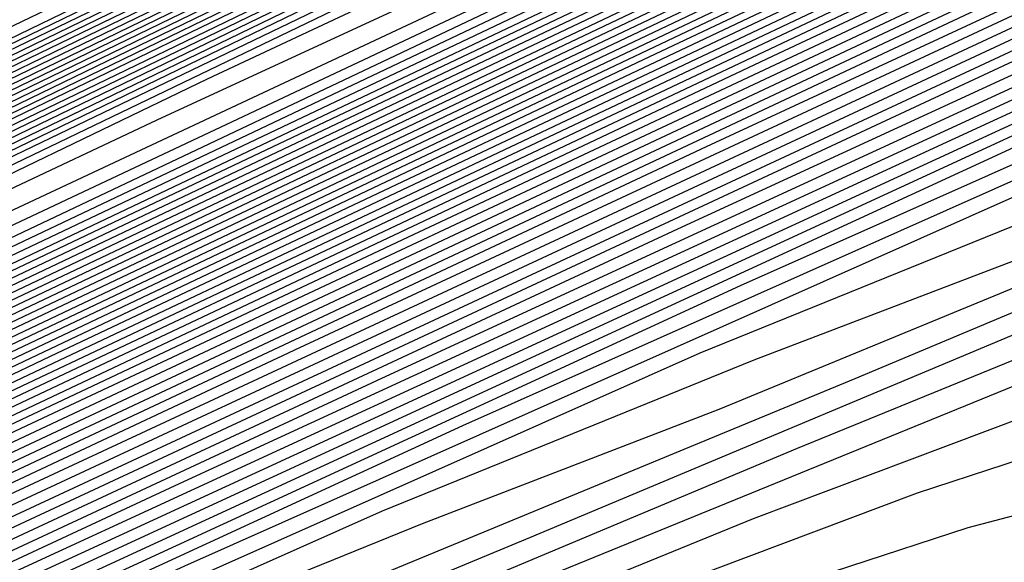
# Model space of a CAD drawing. Extents: x 3249832 to 3255657, y 13789405 to 13793316.
# Tile 474 of 656: x 3254732.31 to 3254735.18, y 13790594.14 to 13790595.73. Entities that reach past the tile are written whole.
import ezdxf

# ---------------------------------------------------------------- set-up
doc = ezdxf.new("R2010")
doc.units = 0
doc.header["$LTSCALE"] = 100
doc.header["$MEASUREMENT"] = 0
for name, color, linetype in [('GRATIO_CON', 10, 'CONTINUOUS'), ('GRATIO_ICON', 7, 'CONTINUOUS'), ('TARGETS_EAST', 7, 'CONTINUOUS')]:
    doc.layers.add(name, color=color, linetype=linetype)

# ---------------------------------------------------------------- blocks, each defined once
blk = doc.blocks.new('Gratio_032316_contours')
at = {"layer": 'GRATIO_CON', "color": 1, "linetype": 'Continuous', "flags": 128}
blk.add_lwpolyline([(3254642.139, 13790551.7053), (3254660.6124, 13790560.6687), (3254682.3072, 13790571.2723), (3254700.7352, 13790580.305), (3254711.0317, 13790585.3564), (3254714.825, 13790587.2199), (3254715.3665, 13790587.4896), (3254715.3659, 13790587.4937), (3254715.3657, 13790587.4969), (3254715.3666, 13790587.4975), (3254715.9081, 13790587.7572), (3254719.6861, 13790589.589), (3254729.9352, 13790594.5687), (3254748.2689, 13790603.4881), (3254769.8147, 13790614.0012), (3254788.079, 13790622.9777)], dxfattribs=at)
at = {"layer": 'GRATIO_CON', "color": 5, "linetype": 'Continuous', "flags": 128}
for points in [[(3254645.4599, 13790553.036), (3254663.069, 13790561.7623), (3254683.7862, 13790571.9554), (3254701.3959, 13790580.5965), (3254711.2365, 13790585.4241), (3254714.8618, 13790587.205), (3254715.3792, 13790587.4629), (3254715.3785, 13790587.4674), (3254715.3782, 13790587.4709), (3254715.379, 13790587.4719), (3254715.9133, 13790587.7279), (3254719.64, 13790589.5343), (3254729.7495, 13790594.4457), (3254747.8375, 13790603.2357), (3254769.1201, 13790613.5531), (3254787.2186, 13790622.2657)], [(3254649.9599, 13790555.2348), (3254666.4373, 13790563.4004), (3254685.823, 13790572.9383), (3254702.301, 13790581.0241), (3254711.5092, 13790585.5415), (3254714.9015, 13790587.208), (3254715.3856, 13790587.4496), (3254715.3848, 13790587.4542), (3254715.3844, 13790587.458), (3254715.3852, 13790587.4591), (3254715.9013, 13790587.7061), (3254719.4996, 13790589.4499), (3254729.2606, 13790594.1916), (3254746.7248, 13790602.6782), (3254767.2733, 13790612.6396), (3254784.7474, 13790621.0516)], [(3254645.8078, 13790553.0477), (3254654.4599, 13790557.4337), (3254669.8056, 13790565.0385), (3254687.8597, 13790573.9222), (3254703.2055, 13790581.4548), (3254711.7805, 13790585.6657), (3254714.9395, 13790587.2206), (3254715.3915, 13790587.4448), (3254715.8892, 13790587.6839), (3254719.3592, 13790589.3654), (3254728.7717, 13790593.9374), (3254745.612, 13790602.1206), (3254765.4264, 13790611.7261), (3254782.2763, 13790619.8376)], [(3254650.9146, 13790555.5543), (3254658.9599, 13790559.6325), (3254673.1739, 13790566.6765), (3254689.8966, 13790574.9051), (3254704.1107, 13790581.8824), (3254712.0533, 13790585.783), (3254714.9794, 13790587.2235), (3254715.3982, 13790587.4313), (3254715.8776, 13790587.6614), (3254719.2191, 13790589.2805), (3254728.2829, 13790593.683), (3254744.4993, 13790601.563), (3254763.5796, 13790610.8126), (3254779.8051, 13790618.6235)], [(3254649.0895, 13790554.2614), (3254654.3182, 13790556.9458), (3254657.5919, 13790558.6919), (3254661.1283, 13790560.5677), (3254667.9599, 13790564.0302), (3254679.9106, 13790569.9526), (3254693.9704, 13790576.8709), (3254705.921, 13790582.737), (3254712.5988, 13790586.0165), (3254715.0585, 13790587.2285), (3254715.4093, 13790587.4057), (3254715.4091, 13790587.4086), (3254715.4097, 13790587.4091), (3254715.4114, 13790587.4072), (3254715.8544, 13790587.617), (3254718.939, 13790589.1106), (3254727.3053, 13790593.1741), (3254742.2739, 13790600.4477), (3254759.8859, 13790608.9855), (3254774.8628, 13790616.1954)], [(3254652.9316, 13790556.1611), (3254659.0279, 13790559.2737), (3254662.7531, 13790561.2358), (3254666.2352, 13790563.0744), (3254672.4599, 13790566.2291), (3254683.2789, 13790571.5906), (3254696.0073, 13790577.8537), (3254706.8262, 13790583.1644), (3254712.8717, 13790586.1333), (3254715.0984, 13790587.2306), (3254715.416, 13790587.3911), (3254715.416, 13790587.3939), (3254715.4167, 13790587.3946), (3254715.4184, 13790587.393), (3254715.843, 13790587.5942), (3254718.799, 13790589.0255), (3254726.8166, 13790592.9197), (3254741.1612, 13790599.8901), (3254758.039, 13790608.072), (3254772.3917, 13790614.9813)], [(3254648.5889, 13790553.912), (3254656.7738, 13790558.0608), (3254663.7375, 13790561.6017), (3254667.9142, 13790563.7796), (3254671.342, 13790565.581), (3254676.9599, 13790568.4279), (3254686.6472, 13790573.2286), (3254698.0442, 13790578.8366), (3254707.7315, 13790583.5918), (3254713.1445, 13790586.2502), (3254715.1383, 13790587.2327), (3254715.4228, 13790587.3765), (3254715.4229, 13790587.3793), (3254715.4236, 13790587.3802), (3254715.4253, 13790587.3788), (3254715.8315, 13790587.5713), (3254718.659, 13790588.9404), (3254726.3278, 13790592.6653), (3254740.0485, 13790599.3324), (3254756.1922, 13790607.1585), (3254769.9205, 13790613.7673), (3254777.6832, 13790617.4194)], [(3254651.4104, 13790555.3035), (3254660.616, 13790559.9605), (3254668.4472, 13790563.9297), (3254673.0754, 13790566.3235), (3254676.4489, 13790568.0877), (3254681.4599, 13790570.6267), (3254690.0155, 13790574.8666), (3254700.0811, 13790579.8195), (3254708.6367, 13790584.0191), (3254713.4173, 13790586.367), (3254715.1783, 13790587.2348), (3254715.4296, 13790587.362), (3254715.4297, 13790587.3647), (3254715.4306, 13790587.3657), (3254715.4323, 13790587.3646), (3254715.8201, 13790587.5485), (3254718.5189, 13790588.8554), (3254725.8391, 13790592.4108), (3254738.9357, 13790598.7748), (3254754.3453, 13790606.2449), (3254767.4494, 13790612.5532), (3254774.8722, 13790616.0455)], [(3254647.5106, 13790553.2224), (3254657.0534, 13790558.0863), (3254668.3003, 13790563.7598), (3254677.8665, 13790568.5857), (3254683.3978, 13790571.4112), (3254686.6626, 13790573.101), (3254690.46, 13790575.0244), (3254696.7522, 13790578.1426), (3254704.1549, 13790581.7852), (3254710.4471, 13790584.8739), (3254713.963, 13790586.6006), (3254715.2582, 13790587.2389), (3254715.4431, 13790587.3328), (3254715.4435, 13790587.3354), (3254715.4445, 13790587.3367), (3254715.4462, 13790587.3361), (3254715.7971, 13790587.5028), (3254718.2389, 13790588.6852), (3254724.8615, 13790591.9019), (3254736.7103, 13790597.6595), (3254750.6516, 13790604.4179), (3254762.5071, 13790610.1251), (3254769.2501, 13790613.2977), (3254772.4608, 13790614.7267)], [(3254691.7695, 13790575.6077), (3254694.96, 13790577.2233), (3254700.1205, 13790579.7806), (3254706.1918, 13790582.7681), (3254711.3523, 13790585.3012), (3254714.2359, 13790586.7174), (3254715.2981, 13790587.241), (3254715.4499, 13790587.3183), (3254715.4504, 13790587.3208), (3254715.4515, 13790587.3223), (3254715.4532, 13790587.3219), (3254715.7857, 13790587.4799), (3254718.0989, 13790588.6002), (3254724.3728, 13790591.6475), (3254735.5976, 13790597.1019), (3254748.8048, 13790603.5044), (3254760.036, 13790608.911), (3254766.439, 13790611.9238), (3254769.587, 13790613.3281), (3254772.1591, 13790614.4553)], [(3254687.2858, 13790573.2417), (3254693.7202, 13790576.4989), (3254696.8763, 13790578.1144), (3254699.46, 13790579.4221), (3254703.4888, 13790581.4187), (3254708.2287, 13790583.751), (3254712.2575, 13790585.7286), (3254714.5087, 13790586.8342), (3254715.338, 13790587.2431), (3254715.4567, 13790587.3037), (3254715.4573, 13790587.3062), (3254715.4584, 13790587.3078), (3254715.4602, 13790587.3077), (3254715.7742, 13790587.4571), (3254717.9589, 13790588.5151), (3254723.884, 13790591.393), (3254734.4849, 13790596.5443), (3254746.9579, 13790602.5908), (3254757.5648, 13790607.6969), (3254763.628, 13790610.5499), (3254766.7132, 13790611.9296), (3254769.4468, 13790613.139), (3254773.8018, 13790615.1582)], [(3254691.9954, 13790575.5697), (3254698.8813, 13790579.0427), (3254701.9832, 13790580.621), (3254703.96, 13790581.621), (3254706.8571, 13790583.0567), (3254710.2655, 13790584.7338), (3254713.1627, 13790586.1559), (3254714.7816, 13790586.951), (3254715.378, 13790587.2452), (3254715.4634, 13790587.2891), (3254715.4641, 13790587.2915), (3254715.4654, 13790587.2933), (3254715.4671, 13790587.2935), (3254715.7628, 13790587.4342), (3254717.8189, 13790588.43), (3254723.3953, 13790591.1386), (3254733.3722, 13790595.9866), (3254745.1111, 13790601.6773), (3254755.0937, 13790606.4829), (3254760.817, 13790609.176), (3254763.8393, 13790610.531), (3254766.7345, 13790611.8227), (3254771.4153, 13790614)], [(3254687.5111, 13790573.2582), (3254701.4147, 13790580.2257), (3254709.2037, 13790584.1304), (3254712.1969, 13790585.6344), (3254712.96, 13790586.0188), (3254713.5937, 13790586.3332), (3254714.3394, 13790586.7008), (3254714.9737, 13790587.0132), (3254715.3288, 13790587.1891), (3254715.4606, 13790587.2552), (3254715.4811, 13790587.2651), (3254715.7399, 13790587.3885), (3254717.5388, 13790588.2599), (3254722.4177, 13790590.6297), (3254731.1468, 13790594.8713), (3254741.4174, 13790599.8502), (3254750.1514, 13790604.0547), (3254755.1949, 13790606.4282), (3254758.0917, 13790607.7338), (3254761.31, 13790609.19), (3254766.6422, 13790611.6836), (3254773.1773, 13790614.7751)], [(3254650.9017, 13790554.6653), (3254658.8371, 13790558.7771), (3254673.0892, 13790565.9887), (3254689.8746, 13790574.4203), (3254704.1484, 13790581.5711), (3254712.1263, 13790585.5666), (3254715.0665, 13790587.04), (3254715.4881, 13790587.251), (3254715.7284, 13790587.3657), (3254717.3988, 13790588.1749), (3254721.929, 13790590.3752), (3254730.0341, 13790594.3137), (3254739.5705, 13790598.9367), (3254747.6802, 13790602.8407), (3254752.3838, 13790605.0543), (3254755.2179, 13790606.3353), (3254758.5977, 13790607.8737), (3254764.2556, 13790610.5253), (3254771.1907, 13790613.8082)], [(3254652.1037, 13790555.2502), (3254659.8925, 13790559.2859), (3254673.8812, 13790566.3638), (3254690.3563, 13790574.639), (3254704.3657, 13790581.6567), (3254712.195, 13790585.5772), (3254715.0794, 13790587.0229), (3254715.4916, 13790587.2315), (3254715.4923, 13790587.2341), (3254715.4936, 13790587.2363), (3254715.4952, 13790587.2371), (3254715.717, 13790587.343), (3254717.2588, 13790588.0898), (3254721.4402, 13790590.1208), (3254728.9214, 13790593.7561), (3254737.7237, 13790598.0232), (3254745.2091, 13790601.6266), (3254749.5728, 13790603.6804), (3254752.344, 13790604.9367), (3254755.8855, 13790606.5574), (3254761.8691, 13790609.3671), (3254769.2041, 13790612.8413), (3254776.1088, 13790616.118)], [(3254650.5295, 13790554.2765), (3254653.3056, 13790555.8352), (3254660.9478, 13790559.7949), (3254674.6731, 13790566.7396), (3254690.838, 13790574.8591), (3254704.5835, 13790581.7451), (3254712.2651, 13790585.5926), (3254715.0949, 13790587.012), (3254715.4992, 13790587.2173), (3254715.4997, 13790587.2202), (3254715.5008, 13790587.2224), (3254715.5022, 13790587.2231), (3254715.7056, 13790587.3202), (3254717.1188, 13790588.0047), (3254720.9515, 13790589.8664), (3254727.8087, 13790593.1984), (3254735.8769, 13790597.1097), (3254742.7379, 13790600.4126), (3254746.7617, 13790602.3065), (3254749.4702, 13790603.5381), (3254753.1732, 13790605.2411), (3254759.4825, 13790608.2089), (3254767.2174, 13790611.8744), (3254774.4989, 13790615.3301)], [(3254653.0399, 13790555.5064), (3254655.7096, 13790557.0052), (3254663.0585, 13790560.8129), (3254676.257, 13790567.4911), (3254691.8012, 13790575.2992), (3254705.0188, 13790581.9215), (3254712.405, 13790585.6223), (3254715.1255, 13790586.9884), (3254715.5137, 13790587.187), (3254715.5139, 13790587.1907), (3254715.5149, 13790587.1935), (3254715.5162, 13790587.1948), (3254715.6827, 13790587.2745), (3254716.8387, 13790587.8346), (3254719.9739, 13790589.3575), (3254725.5832, 13790592.0832), (3254732.1832, 13790595.2826), (3254737.7956, 13790597.9844), (3254741.1396, 13790599.5586), (3254743.7225, 13790600.741), (3254747.7487, 13790602.6085), (3254754.7095, 13790605.8925), (3254763.2441, 13790609.9406), (3254771.2789, 13790613.7544)], [(3254692.2829, 13790575.5193), (3254705.2366, 13790582.0098), (3254712.4751, 13790585.6374), (3254715.1409, 13790586.9771), (3254715.5211, 13790587.1724), (3254715.5211, 13790587.1764), (3254715.522, 13790587.1793), (3254715.5233, 13790587.1807), (3254715.6712, 13790587.2517), (3254716.6987, 13790587.7496), (3254719.4852, 13790589.103), (3254724.4705, 13790591.5255), (3254730.3363, 13790594.3691), (3254735.3245, 13790596.7704), (3254738.3286, 13790598.1847), (3254740.8487, 13790599.3424), (3254745.0364, 13790601.2922), (3254752.3229, 13790604.7343), (3254761.2575, 13790608.9736), (3254769.6689, 13790612.9665), (3254775.8378, 13790615.8811)], [(3254677.8408, 13790568.2426), (3254692.7645, 13790575.7394), (3254705.4543, 13790582.0981), (3254712.5451, 13790585.6526), (3254715.1564, 13790586.9658), (3254715.5285, 13790587.1578), (3254715.5284, 13790587.1621), (3254715.5291, 13790587.1652), (3254715.5303, 13790587.1667), (3254715.6598, 13790587.2289), (3254716.5587, 13790587.6645), (3254718.9964, 13790588.8486), (3254723.3578, 13790590.9679), (3254728.4895, 13790593.4556), (3254732.8533, 13790595.5563), (3254735.5176, 13790596.8108), (3254737.9749, 13790597.9438), (3254742.3242, 13790599.9759), (3254749.9364, 13790603.5761), (3254759.2708, 13790608.0067), (3254768.0589, 13790612.1786), (3254774.5039, 13790615.224)], [(3254678.6327, 13790568.6184), (3254693.2462, 13790575.9595), (3254705.672, 13790582.1864), (3254712.6152, 13790585.6677), (3254715.1718, 13790586.9544), (3254715.5359, 13790587.1432), (3254715.5356, 13790587.1479), (3254715.5363, 13790587.151), (3254715.5373, 13790587.1526), (3254715.6484, 13790587.2061), (3254716.4187, 13790587.5794), (3254718.5077, 13790588.5941), (3254722.2451, 13790590.4102), (3254726.6426, 13790592.542), (3254730.3822, 13790594.3422), (3254732.7065, 13790595.4369), (3254735.101, 13790596.5452), (3254739.6119, 13790598.6596), (3254747.5498, 13790602.4179), (3254757.2842, 13790607.0398), (3254766.4489, 13790611.3907), (3254773.17, 13790614.5669)], [(3254680.2165, 13790569.3699), (3254694.2095, 13790576.3997), (3254706.1075, 13790582.363), (3254712.7553, 13790585.698), (3254715.2027, 13790586.9318), (3254715.5507, 13790587.114), (3254715.5501, 13790587.1193), (3254715.5505, 13790587.1228), (3254715.5514, 13790587.1245), (3254715.6255, 13790587.1605), (3254716.1386, 13790587.4093), (3254717.5302, 13790588.0852), (3254720.0197, 13790589.295), (3254722.9489, 13790590.715), (3254725.4399, 13790591.9141), (3254727.0844, 13790592.6891), (3254729.3534, 13790593.7481), (3254734.1874, 13790596.027), (3254742.7767, 13790600.1014), (3254753.3109, 13790605.106), (3254763.2289, 13790609.8149), (3254770.5022, 13790613.2526), (3254775.2309, 13790615.445)], [(3254681.0084, 13790569.7457), (3254694.6911, 13790576.6198), (3254706.3252, 13790582.4514), (3254712.8253, 13790585.7131), (3254715.2181, 13790586.9205), (3254715.5581, 13790587.0994), (3254715.5573, 13790587.105), (3254715.5577, 13790587.1086), (3254715.5585, 13790587.1105), (3254715.614, 13790587.1377), (3254715.9986, 13790587.3243), (3254717.0414, 13790587.8308), (3254718.907, 13790588.7373), (3254721.1021, 13790589.8014), (3254722.9687, 13790590.7), (3254724.2734, 13790591.3152), (3254726.4795, 13790592.3495), (3254731.4751, 13790594.7106), (3254740.3902, 13790598.9432), (3254751.3242, 13790604.1391), (3254761.6189, 13790609.027), (3254769.1683, 13790612.5955), (3254774.0756, 13790614.8726)], [(3254681.8003, 13790570.1215), (3254695.1728, 13790576.8399), (3254706.5429, 13790582.5397), (3254712.8954, 13790585.7283), (3254715.2336, 13790586.9092), (3254715.5655, 13790587.0848), (3254715.5646, 13790587.0908), (3254715.5648, 13790587.0945), (3254715.5655, 13790587.0964), (3254715.6026, 13790587.1149), (3254715.8586, 13790587.2392), (3254716.5526, 13790587.5763), (3254717.7943, 13790588.1797), (3254719.2552, 13790588.8879), (3254720.4976, 13790589.486), (3254721.4623, 13790589.9413), (3254723.6057, 13790590.9509), (3254728.7628, 13790593.3943), (3254738.0036, 13790597.785), (3254749.3376, 13790603.1722), (3254760.0089, 13790608.2391), (3254767.8344, 13790611.9384), (3254772.9202, 13790614.3002)], [(3254682.5923, 13790570.4972), (3254695.6546, 13790577.0593), (3254706.7614, 13790582.6258), (3254712.967, 13790585.7384), (3254715.2513, 13790586.8898), (3254715.5753, 13790587.0598), (3254715.5732, 13790587.0655), (3254715.5718, 13790587.0702), (3254715.5712, 13790587.0742), (3254715.5713, 13790587.0777), (3254715.5719, 13790587.0805), (3254715.5725, 13790587.0824), (3254715.5912, 13790587.0921), (3254715.7186, 13790587.1542), (3254716.0639, 13790587.3219), (3254716.6816, 13790587.6221), (3254717.4084, 13790587.9744), (3254718.0264, 13790588.2719), (3254718.6513, 13790588.5674), (3254720.7319, 13790589.5523), (3254726.0506, 13790592.078), (3254735.6171, 13790596.6268), (3254747.3509, 13790602.2053)], [(3254684.1761, 13790571.2487), (3254696.618, 13790577.4994), (3254707.1969, 13790582.802), (3254713.1074, 13790585.7679), (3254715.2826, 13790586.8659), (3254715.5906, 13790587.0293), (3254715.5881, 13790587.0358), (3254715.5865, 13790587.0411), (3254715.5857, 13790587.0455), (3254715.5857, 13790587.0491), (3254715.5862, 13790587.0517), (3254715.5868, 13790587.0533), (3254715.8668, 13790587.1867), (3254717.823, 13790588.1171), (3254723.1317, 13790590.6428), (3254732.719, 13790595.2041), (3254744.5101, 13790600.8106), (3254755.6802, 13790606.114), (3254763.9812, 13790610.0377), (3254769.4727, 13790612.5918), (3254772.7913, 13790614.058)], [(3254684.968, 13790571.6245), (3254697.0997, 13790577.7194), (3254707.4147, 13790582.8902), (3254713.1775, 13790585.7827), (3254715.2982, 13790586.854), (3254715.5983, 13790587.014), (3254715.5956, 13790587.0209), (3254715.5938, 13790587.0266), (3254715.5929, 13790587.0311), (3254715.5928, 13790587.0347), (3254715.5933, 13790587.0371), (3254715.5941, 13790587.0382), (3254715.8655, 13790587.1668), (3254717.7598, 13790588.067), (3254722.9002, 13790590.5119), (3254732.1888, 13790594.9308), (3254743.6448, 13790600.3775), (3254754.5666, 13790605.5623), (3254762.7944, 13790609.4506), (3254768.3357, 13790612.0281), (3254771.74, 13790613.536)], [(3254685.7599, 13790572.0002), (3254697.5813, 13790577.9395), (3254707.6325, 13790582.9783), (3254713.2477, 13790585.7974), (3254715.3139, 13790586.8421), (3254715.6059, 13790586.9987), (3254715.6031, 13790587.0061), (3254715.6012, 13790587.0121), (3254715.6002, 13790587.0168), (3254715.6, 13790587.0202), (3254715.6005, 13790587.0224), (3254715.6014, 13790587.0231), (3254715.8641, 13790587.1469), (3254717.6967, 13790588.0169), (3254722.6687, 13790590.3811), (3254731.6586, 13790594.6574), (3254742.7795, 13790599.9444), (3254753.4529, 13790605.0106), (3254761.6075, 13790608.8634), (3254767.1987, 13790611.4645), (3254770.6888, 13790613.014), (3254772.5688, 13790613.737)], [(3254686.5518, 13790572.376), (3254698.063, 13790578.1595), (3254707.8503, 13790583.0665), (3254713.3179, 13790585.8122), (3254715.3295, 13790586.8301), (3254715.6136, 13790586.9834), (3254715.6106, 13790586.9912), (3254715.6085, 13790586.9975), (3254715.6074, 13790587.0024), (3254715.6072, 13790587.0058), (3254715.6076, 13790587.0078), (3254715.6086, 13790587.008), (3254715.8627, 13790587.127), (3254717.6335, 13790587.9669), (3254722.4373, 13790590.2503), (3254731.1285, 13790594.3841), (3254741.9141, 13790599.5112), (3254752.3392, 13790604.4589), (3254760.4207, 13790608.2763), (3254766.0618, 13790610.9008), (3254769.6376, 13790612.4919), (3254771.5699, 13790613.2422)], [(3254688.1357, 13790573.1275), (3254699.0263, 13790578.5996), (3254708.2858, 13790583.2427), (3254713.4583, 13790585.8417), (3254715.3608, 13790586.8063), (3254715.6289, 13790586.9528), (3254715.6255, 13790586.9616), (3254715.6232, 13790586.9685), (3254715.6219, 13790586.9736), (3254715.6215, 13790586.977), (3254715.6219, 13790586.9785), (3254715.6231, 13790586.9779), (3254715.86, 13790587.0872), (3254717.5072, 13790587.8667), (3254721.9744, 13790589.9887), (3254730.0682, 13790593.8374), (3254740.1834, 13790598.645), (3254750.1119, 13790603.3555)], [(3254688.9276, 13790573.5033), (3254699.508, 13790578.8196), (3254708.5036, 13790583.3309), (3254713.5284, 13790585.8564), (3254715.3764, 13790586.7943), (3254715.6366, 13790586.9375), (3254715.633, 13790586.9467), (3254715.6306, 13790586.954), (3254715.6292, 13790586.9593), (3254715.6287, 13790586.9626), (3254715.6291, 13790586.9638), (3254715.6304, 13790586.9628), (3254715.8586, 13790587.0673), (3254717.444, 13790587.8166), (3254721.7429, 13790589.8578), (3254729.538, 13790593.5641), (3254739.3181, 13790598.2119), (3254748.9983, 13790602.8038)], [(3254689.7195, 13790573.8791), (3254699.9897, 13790579.0397), (3254708.7214, 13790583.419), (3254713.5986, 13790585.8712), (3254715.392, 13790586.7824), (3254715.6442, 13790586.9223), (3254715.6405, 13790586.9319), (3254715.638, 13790586.9394), (3254715.6364, 13790586.9449), (3254715.6358, 13790586.9482), (3254715.6363, 13790586.9492), (3254715.6377, 13790586.9477), (3254715.8573, 13790587.0474), (3254717.3809, 13790587.7665), (3254721.5114, 13790589.727), (3254729.0078, 13790593.2907), (3254738.4527, 13790597.7787), (3254747.8846, 13790602.2521)], [(3254690.5114, 13790574.2548), (3254700.4713, 13790579.2597), (3254708.9392, 13790583.5072), (3254713.6688, 13790585.8859), (3254715.4077, 13790586.7705), (3254715.6519, 13790586.907), (3254715.648, 13790586.917), (3254715.6453, 13790586.9249), (3254715.6437, 13790586.9305), (3254715.643, 13790586.9338), (3254715.6434, 13790586.9345), (3254715.6449, 13790586.9327), (3254715.8559, 13790587.0275), (3254717.3177, 13790587.7164), (3254721.28, 13790589.5962), (3254728.4777, 13790593.0174), (3254737.5874, 13790597.3456), (3254746.7709, 13790601.7004)], [(3254692.0952, 13790575.0064), (3254701.4347, 13790579.6998), (3254709.3748, 13790583.6834), (3254713.8091, 13790585.9154), (3254715.439, 13790586.7467), (3254715.6673, 13790586.8766), (3254715.6632, 13790586.8877), (3254715.661, 13790586.8953), (3254715.6608, 13790586.8982), (3254715.8536, 13790586.9865), (3254717.1914, 13790587.6161), (3254720.817, 13790589.3346), (3254727.4174, 13790592.4707), (3254735.8567, 13790596.4794), (3254744.5436, 13790600.597), (3254752.1128, 13790604.1664)], [(3254685.2199, 13790571.5024), (3254692.8871, 13790575.3821), (3254701.9163, 13790579.9198), (3254709.5925, 13790583.7716), (3254713.8793, 13790585.9301), (3254715.4546, 13790586.7347), (3254715.6749, 13790586.8612), (3254715.6706, 13790586.8725), (3254715.6682, 13790586.8802), (3254715.6682, 13790586.8829), (3254715.8522, 13790586.9665), (3254717.1283, 13790587.566), (3254720.5856, 13790589.2037), (3254726.8872, 13790592.1973), (3254734.9913, 13790596.0463), (3254743.4299, 13790600.0453), (3254750.9259, 13790603.5792)], [(3254686.2753, 13790572.0114), (3254693.679, 13790575.7579), (3254702.398, 13790580.1398), (3254709.8103, 13790583.8597), (3254713.9495, 13790585.9449), (3254715.4703, 13790586.7228), (3254715.6826, 13790586.8457), (3254715.6781, 13790586.8572), (3254715.6757, 13790586.8649), (3254715.6756, 13790586.8673), (3254715.851, 13790586.9463), (3254717.0652, 13790587.5158), (3254720.3542, 13790589.0728), (3254726.3571, 13790591.924), (3254734.126, 13790595.6131), (3254742.3163, 13790599.4936), (3254749.7391, 13790602.9921)], [(3254687.3306, 13790572.5204), (3254694.471, 13790576.1337), (3254702.8797, 13790580.3599), (3254710.0281, 13790583.9478), (3254714.0197, 13790585.9596), (3254715.486, 13790586.7106), (3254715.6904, 13790586.8298), (3254715.6861, 13790586.841), (3254715.6838, 13790586.8481), (3254715.6839, 13790586.8501), (3254715.8505, 13790586.9246), (3254717.0026, 13790587.4646), (3254720.1229, 13790588.9415), (3254725.827, 13790591.6505), (3254733.2607, 13790595.18), (3254741.2026, 13790598.9419), (3254748.5522, 13790602.4049)], [(3254689.4412, 13790573.5385), (3254696.0548, 13790576.8852), (3254703.843, 13790580.8), (3254710.4637, 13790584.1241), (3254714.1601, 13790585.9891), (3254715.5173, 13790586.6864), (3254715.7061, 13790586.798), (3254715.7019, 13790586.8086), (3254715.7, 13790586.8146), (3254715.7004, 13790586.8156), (3254715.8494, 13790586.8813), (3254716.8773, 13790587.3622), (3254719.6605, 13790588.6789), (3254724.7668, 13790591.1035), (3254731.53, 13790594.3137), (3254738.9753, 13790597.8385), (3254746.1785, 13790601.2307)], [(3254690.4965, 13790574.0475), (3254696.8467, 13790577.2609), (3254704.3247, 13790581.02), (3254710.6814, 13790584.2123), (3254714.2303, 13790586.0038), (3254715.533, 13790586.6743), (3254715.714, 13790586.7821), (3254715.7099, 13790586.7923), (3254715.7081, 13790586.7978), (3254715.7087, 13790586.7983), (3254715.8489, 13790586.8596), (3254716.8147, 13790587.311), (3254719.4293, 13790588.5476), (3254724.2367, 13790590.83), (3254730.6646, 13790593.8806), (3254737.8616, 13790597.2868), (3254744.9917, 13790600.6435)], [(3254691.5518, 13790574.5565), (3254697.6386, 13790577.6367), (3254704.8063, 13790581.24), (3254710.8992, 13790584.3004), (3254714.3004, 13790586.0185), (3254715.5487, 13790586.6622), (3254715.7218, 13790586.7662), (3254715.7178, 13790586.7761), (3254715.7162, 13790586.781), (3254715.7169, 13790586.7811), (3254715.8483, 13790586.838), (3254716.752, 13790587.2598), (3254719.198, 13790588.4163), (3254723.7066, 13790590.5565), (3254729.7993, 13790593.4474), (3254736.7479, 13790596.7351), (3254743.8048, 13790600.0564), (3254750.1441, 13790603.0095)], [(3254692.6071, 13790575.0655), (3254698.4305, 13790578.0125), (3254705.288, 13790581.4601), (3254711.117, 13790584.3885), (3254714.3706, 13790586.0332), (3254715.5644, 13790586.6501), (3254715.7297, 13790586.7503), (3254715.7257, 13790586.7599), (3254715.7243, 13790586.7643), (3254715.7252, 13790586.7639), (3254715.8478, 13790586.8163), (3254716.6894, 13790587.2086), (3254718.9668, 13790588.2849), (3254723.1765, 13790590.283), (3254728.934, 13790593.0143), (3254735.6343, 13790596.1835), (3254742.618, 13790599.4693), (3254749.0072, 13790602.4459)], [(3254691.7685, 13790574.5555), (3254694.7177, 13790576.0836), (3254700.0143, 13790578.764), (3254706.2512, 13790581.9005), (3254711.5522, 13790584.5659), (3254714.5103, 13790586.065), (3254715.5954, 13790586.6284), (3254715.7466, 13790586.7184), (3254715.8482, 13790586.7698), (3254716.5643, 13790587.1058), (3254718.5044, 13790588.0223), (3254722.1163, 13790589.7361), (3254727.2033, 13790592.148), (3254733.407, 13790595.0801), (3254740.2443, 13790598.295), (3254746.7332, 13790601.3185)], [(3254691.9524, 13790574.5689), (3254692.9705, 13790575.1405), (3254695.773, 13790576.5926), (3254700.8063, 13790579.1398), (3254706.7329, 13790582.1204), (3254711.7701, 13790584.6536), (3254714.5808, 13790586.0787), (3254715.6116, 13790586.6148), (3254715.755, 13790586.7009), (3254715.8477, 13790586.748), (3254716.5017, 13790587.0546), (3254718.2731, 13790587.891), (3254721.5863, 13790589.4626), (3254726.338, 13790591.7148), (3254732.2933, 13790594.5284), (3254739.0575, 13790597.7078), (3254745.5962, 13790600.7549)], [(3254692.5832, 13790574.7153), (3254693.0422, 13790574.9924), (3254693.0886, 13790575.0656), (3254693.2076, 13790575.1838), (3254694.1724, 13790575.7255), (3254696.8283, 13790577.1016), (3254701.5982, 13790579.5155), (3254707.2147, 13790582.3403), (3254711.9881, 13790584.7413), (3254714.6513, 13790586.0925), (3254715.6277, 13790586.6012), (3254715.7634, 13790586.6833), (3254715.8472, 13790586.7262), (3254716.4391, 13790587.0034), (3254718.0419, 13790587.7597), (3254721.0562, 13790589.1891), (3254725.4726, 13790591.2817), (3254731.1796, 13790593.9767), (3254737.8706, 13790597.1207), (3254744.4593, 13790600.1912), (3254749.6643, 13790602.5732)], [(3254692.5223, 13790574.6256), (3254693.8324, 13790575.3348), (3254694.3015, 13790575.6152), (3254694.3504, 13790575.6871), (3254694.4629, 13790575.7987), (3254695.3744, 13790576.3105), (3254697.8837, 13790577.6106), (3254702.3901, 13790579.8913), (3254707.6964, 13790582.5602), (3254712.2061, 13790584.8288), (3254714.7221, 13790586.1058), (3254715.6444, 13790586.587), (3254715.7723, 13790586.665), (3254715.8471, 13790586.7039), (3254716.3767, 13790586.9518), (3254717.8108, 13790587.6282), (3254720.5261, 13790588.9155), (3254724.6073, 13790590.8486), (3254730.066, 13790593.425), (3254736.6838, 13790596.5336), (3254743.3223, 13790599.6276), (3254748.6131, 13790602.0511)], [(3254692.5199, 13790574.5458), (3254694.97, 13790575.8408), (3254696.3308, 13790576.574), (3254696.8201, 13790576.8609), (3254696.8741, 13790576.93), (3254696.9733, 13790577.0286), (3254697.7783, 13790577.4805), (3254699.9943, 13790578.6287), (3254703.9739, 13790580.6428), (3254708.66, 13790582.9997), (3254712.6425, 13790585.0035), (3254714.8643, 13790586.1316), (3254715.6786, 13790586.5571), (3254715.7913, 13790586.6268), (3254715.848, 13790586.6577), (3254716.2527, 13790586.8476), (3254717.3489, 13790587.3648), (3254719.4661, 13790588.3683), (3254722.8766, 13790589.9822), (3254727.8386, 13790592.3216), (3254734.3101, 13790595.3593), (3254741.0483, 13790598.5002), (3254746.5107, 13790601.007)], [(3254690.7614, 13790573.5823), (3254693.6995, 13790575.131), (3254696.1939, 13790576.4485), (3254697.5799, 13790577.1935), (3254698.0794, 13790577.4837), (3254698.1359, 13790577.5514), (3254698.2286, 13790577.6435), (3254698.9803, 13790578.0655), (3254701.0496, 13790579.1377), (3254704.7659, 13790581.0185), (3254709.1418, 13790583.2195), (3254712.8607, 13790585.0908), (3254714.9354, 13790586.1445), (3254715.6957, 13790586.5422), (3254715.8008, 13790586.6077), (3254715.8484, 13790586.6346), (3254716.1906, 13790586.7956), (3254717.1179, 13790587.2331), (3254718.9361, 13790588.0947), (3254722.0113, 13790589.5491), (3254726.725, 13790591.7699), (3254733.1232, 13790594.7722), (3254739.9114, 13790597.9366), (3254745.4594, 13790600.485)], [(3254725.6113, 13790591.2182), (3254731.9364, 13790594.185), (3254738.7744, 13790597.3729), (3254744.4082, 13790599.963), (3254747.5981, 13790601.3667)], [(3254724.4976, 13790590.6665), (3254730.7495, 13790593.5979), (3254737.6374, 13790596.8092), (3254743.357, 13790599.4409), (3254746.5992, 13790600.8719)], [(3254722.2703, 13790589.5631), (3254728.3759, 13790592.4236), (3254735.3635, 13790595.6819), (3254741.2545, 13790598.3968), (3254744.6016, 13790599.8823), (3254746.0821, 13790600.4718)], [(3254721.1566, 13790589.0114), (3254727.189, 13790591.8365), (3254734.2265, 13790595.1182), (3254740.2033, 13790597.8748), (3254743.6028, 13790599.3875), (3254745.1048, 13790599.9902)], [(3254726.4243, 13790591.447), (3254733.3619, 13790594.6822), (3254739.2746, 13790597.4102), (3254742.6402, 13790598.9097), (3254744.1321, 13790599.5106), (3254744.9727, 13790599.8061)], [(3254726.0653, 13790591.2475), (3254732.7589, 13790594.3687), (3254738.4637, 13790597.0008), (3254741.7126, 13790598.4482), (3254743.1638, 13790599.0332), (3254744.0067, 13790599.332), (3254745.1806, 13790599.7987)], [(3254725.3472, 13790590.8485), (3254731.553, 13790593.7418), (3254736.8419, 13790596.1819), (3254739.8574, 13790597.5253), (3254741.2271, 13790598.0782), (3254742.0748, 13790598.384), (3254743.2829, 13790598.8683), (3254744.7698, 13790599.4862)], [(3254724.9882, 13790590.649), (3254730.95, 13790593.4284), (3254736.0309, 13790595.7725), (3254738.9297, 13790597.0639), (3254740.2588, 13790597.6007), (3254741.1088, 13790597.9099), (3254742.3341, 13790598.4032), (3254743.843, 13790599.0309), (3254745.3076, 13790599.6283)], [(3254724.6292, 13790590.4494), (3254730.3471, 13790593.1149), (3254735.22, 13790595.363), (3254738.0021, 13790596.6024), (3254739.2904, 13790597.1232), (3254740.1428, 13790597.4359), (3254741.3852, 13790597.938), (3254742.9162, 13790598.5757), (3254744.4026, 13790599.182), (3254745.5785, 13790599.6246)], [(3254724.2702, 13790590.2499), (3254729.7441, 13790592.8014), (3254734.4091, 13790594.9536), (3254737.0745, 13790596.141), (3254738.3221, 13790596.6457), (3254739.1768, 13790596.9618), (3254740.4364, 13790597.4729), (3254741.9895, 13790598.1204), (3254743.4975, 13790598.7357), (3254744.6908, 13790599.1848), (3254745.574, 13790599.4738)], [(3254723.5521, 13790589.8509), (3254728.5382, 13790592.1745), (3254732.7872, 13790594.1347), (3254735.2192, 13790595.2181), (3254736.3854, 13790595.6908), (3254737.2449, 13790596.0138), (3254738.5387, 13790596.5425), (3254740.1359, 13790597.2099), (3254741.6874, 13790597.8432), (3254742.9152, 13790598.3053), (3254743.824, 13790598.6026), (3254744.4896, 13790598.7773), (3254744.9795, 13790598.8669)], [(3254723.1931, 13790589.6514), (3254727.9352, 13790591.8611), (3254731.9763, 13790593.7253), (3254734.2916, 13790594.7566), (3254735.4171, 13790595.2133), (3254736.2789, 13790595.5397), (3254737.5898, 13790596.0774), (3254739.2091, 13790596.7547), (3254740.7824, 13790597.3969), (3254742.0274, 13790597.8655), (3254742.949, 13790598.167), (3254743.624, 13790598.3441), (3254744.1206, 13790598.4351), (3254744.4737, 13790598.46), (3254744.7094, 13790598.4344), (3254744.8559, 13790598.3752)], [(3254731.1654, 13790593.3159), (3254733.364, 13790594.2952), (3254734.4487, 13790594.7358), (3254735.3129, 13790595.0657), (3254736.641, 13790595.6122), (3254738.2823, 13790596.2994), (3254739.8774, 13790596.9506), (3254741.1396, 13790597.4257), (3254742.074, 13790597.7314), (3254742.7583, 13790597.911), (3254743.2618, 13790598.0033), (3254743.6195, 13790598.0291), (3254743.8577, 13790598.0047), (3254744.0048, 13790597.9474), (3254744.0979, 13790597.8787), (3254744.1759, 13790597.8215), (3254744.2685, 13790597.7915), (3254744.3681, 13790597.7765), (3254744.4577, 13790597.7578), (3254744.5243, 13790597.7213), (3254744.5697, 13790597.6726), (3254744.5998, 13790597.6223), (3254744.6648, 13790597.5984), (3254744.9926, 13790597.6998)], [(3254732.4363, 13790593.8337), (3254733.4804, 13790594.2583), (3254734.3469, 13790594.5917), (3254735.6922, 13790595.1471), (3254737.3555, 13790595.8442), (3254738.9723, 13790596.5043), (3254740.2518, 13790596.9859), (3254741.199, 13790597.2958), (3254741.8927, 13790597.4778), (3254742.403, 13790597.5715), (3254742.7653, 13790597.5982), (3254743.006, 13790597.575), (3254743.1538, 13790597.5196), (3254743.2465, 13790597.4532), (3254743.3242, 13790597.3979), (3254743.4173, 13790597.3689), (3254743.5178, 13790597.3547), (3254743.608, 13790597.3368), (3254743.6744, 13790597.3015), (3254743.7191, 13790597.2544), (3254743.7484, 13790597.2056), (3254743.8134, 13790597.1834), (3254744.1451, 13790597.2876), (3254745.0194, 13790597.6361)], [(3254732.415, 13790593.6436), (3254733.7945, 13790594.2167), (3254735.5019, 13790594.9337), (3254737.1623, 13790595.6118), (3254738.4763, 13790596.1064), (3254739.4489, 13790596.4246), (3254740.1613, 13790596.6115), (3254740.6854, 13790596.7079), (3254741.0569, 13790596.7364), (3254741.3025, 13790596.7155), (3254741.4517, 13790596.6639), (3254741.5438, 13790596.602), (3254741.621, 13790596.5505), (3254741.715, 13790596.5239), (3254741.8172, 13790596.5111), (3254741.9086, 13790596.4947), (3254741.9746, 13790596.4619), (3254742.0179, 13790596.4179), (3254742.0455, 13790596.3722), (3254742.1105, 13790596.3532), (3254742.4501, 13790596.4631), (3254743.3473, 13790596.823), (3254744.9455, 13790597.4917)], [(3254732.8456, 13790593.7516), (3254734.5752, 13790594.4784), (3254736.2572, 13790595.1655), (3254737.5885, 13790595.6666), (3254738.5739, 13790595.989), (3254739.2957, 13790596.1784), (3254739.8266, 13790596.2761), (3254740.2027, 13790596.3055), (3254740.4508, 13790596.2858), (3254740.6007, 13790596.2361), (3254740.6925, 13790596.1764), (3254740.7693, 13790596.1269), (3254740.8639, 13790596.1014), (3254740.9669, 13790596.0893), (3254741.0589, 13790596.0737), (3254741.1247, 13790596.0421), (3254741.1672, 13790595.9996), (3254741.194, 13790595.9555), (3254741.259, 13790595.9381), (3254741.6025, 13790596.0509), (3254742.5113, 13790596.4165), (3254744.1303, 13790597.0945), (3254746.0367, 13790597.8931)], [(3254733.6484, 13790594.0232), (3254735.3522, 13790594.7192), (3254736.7007, 13790595.2268), (3254737.6989, 13790595.5534), (3254738.43, 13790595.7452), (3254738.9677, 13790595.8443), (3254739.3485, 13790595.8746), (3254739.5991, 13790595.8561), (3254739.7496, 13790595.8083), (3254739.8411, 13790595.7509), (3254739.9177, 13790595.7032), (3254740.0127, 13790595.6789), (3254740.1166, 13790595.6675), (3254740.2091, 13790595.6527), (3254740.2748, 13790595.6224), (3254740.3166, 13790595.5814), (3254740.3426, 13790595.5388), (3254740.4076, 13790595.523), (3254740.755, 13790595.6387), (3254741.6753, 13790596.01), (3254743.315, 13790596.6973), (3254745.2459, 13790597.5068)], [(3254732.7216, 13790593.5679), (3254734.4471, 13790594.273), (3254735.8129, 13790594.787), (3254736.8239, 13790595.1178), (3254737.5644, 13790595.3121), (3254738.1089, 13790595.4125), (3254738.4942, 13790595.4437), (3254738.7474, 13790595.4263), (3254738.8986, 13790595.3805), (3254738.9898, 13790595.3253), (3254739.0661, 13790595.2795), (3254739.1616, 13790595.2564), (3254739.2663, 13790595.2457), (3254739.3594, 13790595.2316), (3254739.4249, 13790595.2026), (3254739.466, 13790595.1631), (3254739.4911, 13790595.1221), (3254739.5562, 13790595.1079), (3254739.9075, 13790595.2265), (3254740.8392, 13790595.6035), (3254742.4998, 13790596.3001), (3254744.4552, 13790597.1205), (3254746.1256, 13790597.8044)], [(3254734.0373, 13790593.9075), (3254735.0739, 13790594.2466), (3254735.833, 13790594.4458), (3254736.3913, 13790594.5489), (3254736.7858, 13790594.5819), (3254737.044, 13790594.5669), (3254737.1965, 13790594.5249), (3254737.2871, 13790594.4741), (3254737.3628, 13790594.4322), (3254737.4592, 13790594.4113), (3254737.5657, 13790594.402), (3254737.66, 13790594.3896), (3254737.7251, 13790594.363), (3254737.7648, 13790594.3266), (3254737.7883, 13790594.2888), (3254737.8533, 13790594.2777), (3254738.2124, 13790594.402), (3254739.1671, 13790594.7904), (3254740.8693, 13790595.5058), (3254742.8736, 13790596.3479), (3254744.5853, 13790597.0509), (3254745.6084, 13790597.4382)]]:
    blk.add_lwpolyline(points, dxfattribs=at)
at = {"layer": 'GRATIO_ICON', "color": 7, "linetype": 'Continuous', "flags": 128}
for points in [[(3254652.4307, 13790556.1481), (3254656.0215, 13790558.061), (3254663.4599, 13790561.8314), (3254676.5423, 13790568.3146), (3254691.9335, 13790575.888), (3254705.0159, 13790582.3099), (3254712.3263, 13790585.9001), (3254715.0195, 13790587.2261), (3254715.4051, 13790587.4175), (3254715.8661, 13790587.6387), (3254719.079, 13790589.1955), (3254727.7941, 13790593.4286), (3254743.3866, 13790601.0054), (3254761.7327, 13790609.8991), (3254777.334, 13790617.4094)], [(3254645.557, 13790552.2637), (3254654.2319, 13790556.6949), (3254664.4581, 13790561.8601), (3254673.1568, 13790566.2577), (3254678.2366, 13790568.8673), (3254681.5558, 13790570.5944), (3254685.96, 13790572.8256), (3254693.3838, 13790576.5046), (3254702.118, 13790580.8023), (3254709.5419, 13790584.4465), (3254713.6902, 13790586.4838), (3254715.2182, 13790587.2369), (3254715.4363, 13790587.3474), (3254715.4366, 13790587.35), (3254715.4375, 13790587.3512), (3254715.4393, 13790587.3504), (3254715.8086, 13790587.5256), (3254718.3789, 13790588.7703), (3254725.3503, 13790592.1564), (3254737.823, 13790598.2172), (3254752.4985, 13790605.3314), (3254764.9782, 13790611.3391), (3254772.0611, 13790614.6716)], [(3254683.6689, 13790571.3585), (3254696.7051, 13790577.8977), (3254704.0425, 13790581.5866), (3254707.09, 13790583.1278), (3254708.46, 13790583.82), (3254710.2254, 13790584.695), (3254712.3024, 13790585.7173), (3254714.0678, 13790586.5839), (3254715.0544, 13790587.0684), (3254715.4179, 13790587.2476), (3254715.4702, 13790587.2747), (3254715.471, 13790587.2769), (3254715.4723, 13790587.2788), (3254715.4741, 13790587.2793), (3254715.7513, 13790587.4114), (3254717.6788, 13790588.345), (3254722.9065, 13790590.8841), (3254732.2595, 13790595.429), (3254743.2642, 13790600.7638), (3254752.6225, 13790605.2688)], [(3254651.7847, 13790554.8915), (3254654.5076, 13790556.4202), (3254662.0031, 13790560.3039), (3254675.4651, 13790567.1153), (3254691.3196, 13790575.0792), (3254704.8011, 13790581.8331), (3254712.335, 13790585.6071), (3254715.1101, 13790586.9997), (3254715.5062, 13790587.2016), (3254715.5066, 13790587.205), (3254715.5077, 13790587.2076), (3254715.5092, 13790587.2088), (3254715.6941, 13790587.2973), (3254716.9787, 13790587.9197), (3254720.4627, 13790589.6119), (3254726.696, 13790592.6408), (3254734.03, 13790596.1961), (3254740.2668, 13790599.1985), (3254743.9507, 13790600.9325), (3254746.5964, 13790602.1395), (3254750.4609, 13790603.9248), (3254757.096, 13790607.0507), (3254765.2308, 13790610.9075), (3254772.8889, 13790614.5422)], [(3254679.4246, 13790568.9942), (3254693.7278, 13790576.1796), (3254705.8897, 13790582.2747), (3254712.6852, 13790585.6828), (3254715.1872, 13790586.9431), (3254715.5433, 13790587.1286), (3254715.5429, 13790587.1336), (3254715.5434, 13790587.1369), (3254715.5444, 13790587.1386), (3254715.6369, 13790587.1833), (3254716.2787, 13790587.4944), (3254718.0189, 13790588.3397), (3254721.1324, 13790589.8526), (3254724.7958, 13790591.6285), (3254727.911, 13790593.1282), (3254729.8955, 13790594.063), (3254732.2272, 13790595.1466), (3254736.8996, 13790597.3433), (3254745.1633, 13790601.2597), (3254755.2975, 13790606.0729), (3254764.8389, 13790610.6028), (3254771.8361, 13790613.9098)], [(3254683.3842, 13790570.8729), (3254696.1363, 13790577.2794), (3254706.9791, 13790582.7139), (3254713.0372, 13790585.7532), (3254715.2669, 13790586.8778), (3254715.5829, 13790587.0446), (3254715.5806, 13790587.0506), (3254715.5791, 13790587.0557), (3254715.5784, 13790587.0599), (3254715.8668, 13790587.2007), (3254717.8851, 13790588.1638), (3254723.3626, 13790590.7721), (3254733.249, 13790595.477), (3254745.3755, 13790601.2437), (3254756.7939, 13790606.6657), (3254765.1681, 13790610.6249), (3254770.6097, 13790613.1555), (3254773.8425, 13790614.5801)], [(3254687.3437, 13790572.7518), (3254698.5447, 13790578.3795), (3254708.0681, 13790583.1546), (3254713.3881, 13790585.8269), (3254715.3451, 13790586.8182), (3254715.6212, 13790586.9681), (3254715.6181, 13790586.9764), (3254715.6159, 13790586.983), (3254715.6147, 13790586.988), (3254715.6143, 13790586.9914), (3254715.6148, 13790586.9931), (3254715.6159, 13790586.993), (3254715.8614, 13790587.1071), (3254717.5703, 13790587.9168), (3254722.2058, 13790590.1195), (3254730.5983, 13790594.1107), (3254741.0488, 13790599.0781), (3254751.2256, 13790603.9072), (3254759.2338, 13790607.6892), (3254764.9248, 13790610.3372), (3254768.5864, 13790611.9699), (3254770.5711, 13790612.7474), (3254771.4904, 13790612.9949)], [(3254691.3033, 13790574.6306), (3254700.953, 13790579.4797), (3254709.157, 13790583.5953), (3254713.739, 13790585.9006), (3254715.4233, 13790586.7586), (3254715.6595, 13790586.8917), (3254715.6555, 13790586.9022), (3254715.6527, 13790586.9104), (3254715.6509, 13790586.9161), (3254715.6502, 13790586.9194), (3254715.6506, 13790586.9199), (3254715.6522, 13790586.9176), (3254715.8545, 13790587.0076), (3254717.2545, 13790587.6664), (3254721.0485, 13790589.4654), (3254727.9475, 13790592.744), (3254736.722, 13790596.9125), (3254745.6573, 13790601.1487)], [(3254688.3859, 13790573.0294), (3254695.2629, 13790576.5094), (3254703.3613, 13790580.5799), (3254710.2459, 13790584.036), (3254714.0899, 13790585.9743), (3254715.5017, 13790586.6985), (3254715.6983, 13790586.8139), (3254715.694, 13790586.8248), (3254715.6919, 13790586.8313), (3254715.6921, 13790586.8328), (3254715.8499, 13790586.903), (3254716.9399, 13790587.4134), (3254719.8917, 13790588.8102), (3254725.2969, 13790591.377), (3254732.3953, 13790594.7468), (3254740.0889, 13790598.3902), (3254747.3654, 13790601.8178)], [(3254690.5665, 13790573.9705), (3254693.6624, 13790575.5746), (3254699.2224, 13790578.3883), (3254705.7695, 13790581.6806), (3254711.3343, 13790584.4782), (3254714.4398, 13790586.0512), (3254715.5792, 13790586.642), (3254715.7382, 13790586.736), (3254715.8487, 13790586.7915), (3254716.6269, 13790587.157), (3254718.7356, 13790588.1536), (3254722.6464, 13790590.0095), (3254728.0686, 13790592.5811), (3254734.5206, 13790595.6318), (3254741.4312, 13790598.8821), (3254747.8702, 13790601.8822)], [(3254691.3403, 13790573.9607), (3254693.7462, 13790575.2332), (3254695.0816, 13790575.9544), (3254695.5608, 13790576.2381), (3254695.6123, 13790576.3085), (3254695.7181, 13790576.4136), (3254696.5764, 13790576.8955), (3254698.939, 13790578.1197), (3254703.182, 13790580.267), (3254708.1782, 13790582.7799), (3254712.4243, 13790584.9162), (3254714.7932, 13790586.1187), (3254715.6615, 13790586.5721), (3254715.7818, 13790586.6459), (3254715.8476, 13790586.6808), (3254716.3147, 13790586.8997), (3254717.5799, 13790587.4965), (3254719.9961, 13790588.6419), (3254723.742, 13790590.4154), (3254728.9523, 13790592.8733), (3254735.4969, 13790595.9464), (3254742.1853, 13790599.0639), (3254747.5619, 13790601.5291)], [(3254723.384, 13790590.1148), (3254729.5627, 13790593.0108), (3254736.5005, 13790596.2456), (3254742.3058, 13790598.9189), (3254745.6004, 13790600.3771)], [(3254725.7062, 13790591.048), (3254732.1559, 13790594.0553), (3254737.6528, 13790596.5913), (3254740.785, 13790597.9868), (3254742.1955, 13790598.5557), (3254743.0408, 13790598.858), (3254744.2318, 13790599.3335), (3254745.6966, 13790599.9414)], [(3254723.9112, 13790590.0504), (3254729.1411, 13790592.488), (3254733.5982, 13790594.5442), (3254736.1468, 13790595.6795), (3254737.3538, 13790596.1682), (3254738.2109, 13790596.4878), (3254739.4875, 13790597.0077), (3254741.0627, 13790597.6652), (3254742.5925, 13790598.2894), (3254743.803, 13790598.7451), (3254744.699, 13790599.0382), (3254745.3553, 13790599.2104)], [(3254733.381, 13790594.1176), (3254734.7433, 13790594.6819), (3254736.4287, 13790595.3889), (3254738.0673, 13790596.0581), (3254739.364, 13790596.5462), (3254740.324, 13790596.8602), (3254741.027, 13790597.0447), (3254741.5442, 13790597.1397), (3254741.9111, 13790597.1673), (3254742.1543, 13790597.1452), (3254742.3027, 13790597.0917), (3254742.3952, 13790597.0276), (3254742.4726, 13790596.9742), (3254742.5662, 13790596.9464), (3254742.6675, 13790596.9329), (3254742.7583, 13790596.9158), (3254742.8245, 13790596.8817), (3254742.8685, 13790596.8361), (3254742.8969, 13790596.7889), (3254742.9619, 13790596.7683), (3254743.2976, 13790596.8754), (3254744.1834, 13790597.2296), (3254745.7607, 13790597.8888)], [(3254733.5421, 13790593.8267), (3254734.9251, 13790594.3473), (3254735.9489, 13790594.6822), (3254736.6987, 13790594.879), (3254737.2501, 13790594.9807), (3254737.64, 13790595.0128), (3254737.8957, 13790594.9966), (3254738.0475, 13790594.9527), (3254738.1384, 13790594.8997), (3254738.2144, 13790594.8559), (3254738.3104, 13790594.8338), (3254738.416, 13790594.8239), (3254738.5097, 13790594.8106), (3254738.575, 13790594.7828), (3254738.6154, 13790594.7449), (3254738.6397, 13790594.7055), (3254738.7047, 13790594.6928), (3254739.06, 13790594.8143), (3254740.0032, 13790595.1969), (3254741.6846, 13790595.9029), (3254743.6644, 13790596.7342), (3254745.3554, 13790597.4277)]]:
    blk.add_lwpolyline(points, dxfattribs=at)

msp = doc.modelspace()

# ---------------------------------------------------------------- block references
at = {"layer": 'TARGETS_EAST'}
msp.add_blockref('Gratio_032316_contours', (0, 0), dxfattribs=at)

doc.saveas('drawing.dxf')
